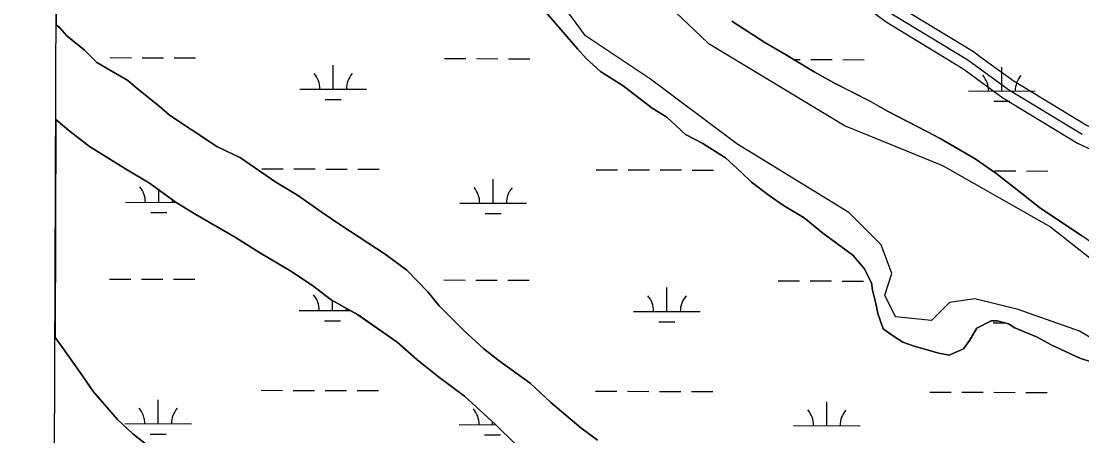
# Model space of a CAD drawing. Extents: x 3161615 to 3199515, y 867541 to 892976.
# Drawn here: x 3165819 to 3167411, y 888737 to 889360 of the extents above; entities that cross this region are included whole.
import ezdxf

# ---------------------------------------------------------------- set-up
doc = ezdxf.new("R2010")
doc.units = 0
for name, color, linetype in [('V-GRID-FRAM', 7, 'Continuous'), ('V-ROAD-CNTR', 7, 'Continuous'), ('V-SITE-VEGE', 7, 'Continuous'), ('V-TOPO-SHOR', 7, 'Continuous'), ('V-WETL-SWMP', 7, 'Continuous')]:
    doc.layers.add(name, color=color, linetype=linetype)

msp = doc.modelspace()

# ---------------------------------------------------------------- linework, layer by layer
at = {"layer": 'V-GRID-FRAM'}
msp.add_lwpolyline([(3165877.4, 891195.5), (3197229, 891108.8), (3197186.7, 872920.9), (3165819.2, 873007.6), (3165877.4, 891195.5)], dxfattribs=at)
at = {"layer": 'V-ROAD-CNTR'}
for points in [[(3166979.6, 890045.3), (3166977.6, 890041), (3166980.1, 889952.2), (3166990.9, 889897.9), (3167001.1, 889838), (3166999.4, 889784.1), (3166983.4, 889728.8), (3166958.9, 889678.4), (3166942.8, 889642.7), (3166936.7, 889623.8), (3166958.2, 889558.8), (3166983.3, 889501.4), (3167044.8, 889432.4), (3167126.2, 889371.6), (3167240.3, 889302.2), (3167301.3, 889257.8), (3167412.1, 889190.5)], [(3166926.2, 889607.7), (3166944.1, 889553.5), (3166970.5, 889493.2), (3167034.6, 889421.3), (3167117.8, 889359.2), (3167232, 889289.7), (3167238.3, 889285.1)], [(3166956.9, 889610.5), (3166972.2, 889564.2), (3166996.1, 889509.6), (3167055, 889443.5), (3167134.6, 889384.1), (3167248.6, 889314.7), (3167259.9, 889306.5)], [(3167259.9, 889306.5), (3167309.6, 889270.3), (3167419.2, 889203.7), (3167511.8, 889160.3), (3167615.5, 889112.3), (3167696, 889071.1)], [(3167238.3, 889285.1), (3167293, 889245.3), (3167405, 889177.3), (3167499.1, 889133.1), (3167602.4, 889085.3), (3167675.5, 889047.9)]]:
    msp.add_lwpolyline(points, dxfattribs=at)
at = {"layer": 'V-SITE-VEGE'}
for p, q in [((3165876.9, 891012.6), (3165871.6, 889355.1)), ((3166654.7, 889318.3), (3166587.8, 889396.4)), ((3166885.8, 889360.3), (3166935.4, 889328.3)), ((3165871.6, 889355.1), (3165877, 889350.4)), ((3165877, 889350.4), (3165887.9, 889338.2)), ((3165887.9, 889338.2), (3165914.3, 889316.8)), ((3166935.4, 889328.3), (3166966.4, 889310.1)), ((3165914.3, 889316.8), (3165933, 889298.4)), ((3166667.2, 889304.5), (3166654.7, 889318.3)), ((3165933, 889298.4), (3165979.5, 889271.1)), ((3166688.9, 889284.6), (3166667.2, 889304.5)), ((3166966.4, 889310.1), (3167009.8, 889284.2)), ((3166723.1, 889263.3), (3166688.9, 889284.6)), ((3167009.8, 889284.2), (3167039.2, 889267.5)), ((3165979.5, 889271.1), (3165990.4, 889261.9)), ((3167039.2, 889267.5), (3167093.5, 889240.2)), ((3165990.4, 889261.9), (3166026.1, 889232.9)), ((3166766.5, 889229.8), (3166723.1, 889263.3)), ((3166026.1, 889232.9), (3166041.6, 889219.1)), ((3167093.5, 889240.2), (3167119.8, 889225)), ((3166041.6, 889219.1), (3166074.2, 889197.8)), ((3166788.2, 889216.1), (3166766.5, 889229.8)), ((3167119.8, 889225), (3167178.7, 889194.6)), ((3165871.1, 889212.6), (3165870, 888884.9)), ((3165890.7, 889196.3), (3165871.1, 889212.6)), ((3166816.2, 889190.1), (3166788.2, 889216.1)), ((3165921.7, 889171.9), (3165890.7, 889196.3)), ((3166074.2, 889197.8), (3166113, 889171.9)), ((3166842.5, 889176.4), (3166816.2, 889190.1)), ((3167178.7, 889194.6), (3167198.8, 889184)), ((3165976, 889138.4), (3165921.7, 889171.9)), ((3166113, 889171.9), (3166148.6, 889155.2)), ((3166876.7, 889155.1), (3166842.5, 889176.4)), ((3167198.8, 889184), (3167251.5, 889153.6)), ((3166148.6, 889155.2), (3166201.3, 889118.6)), ((3166900, 889133.7), (3166876.7, 889155.1)), ((3167251.5, 889153.6), (3167282.5, 889132.2)), ((3166011.6, 889117.1), (3165976, 889138.4)), ((3166915.5, 889118.4), (3166900, 889133.7)), ((3167282.5, 889132.2), (3167321.3, 889101.7)), ((3166052, 889088.1), (3166011.6, 889117.1)), ((3166201.3, 889118.6), (3166233.9, 889098.9)), ((3166941.9, 889098.6), (3166915.5, 889118.4)), ((3166233.9, 889098.9), (3166271.1, 889073)), ((3166963.6, 889083.3), (3166941.9, 889098.6)), ((3167321.3, 889101.7), (3167347.7, 889080.3)), ((3166081.4, 889069.8), (3166052, 889088.1)), ((3166994.6, 889065.1), (3166963.6, 889083.3)), ((3167347.7, 889080.3), (3167411.3, 889037.7)), ((3166141.9, 889034.9), (3166081.4, 889069.8)), ((3166271.1, 889073), (3166300.6, 889053.1)), ((3167022.6, 889042.1), (3166994.6, 889065.1)), ((3166300.6, 889053.1), (3166365.7, 889010.5)), ((3167067.6, 889008.6), (3167022.6, 889042.1)), ((3166176, 889013.5), (3166141.9, 889034.9)), ((3166224, 888984.6), (3166176, 889013.5)), ((3166365.7, 889010.5), (3166398.3, 888986.1)), ((3167084.7, 888988.7), (3167067.6, 889008.6)), ((3166256.6, 888963.3), (3166224, 888984.6)), ((3166398.3, 888986.1), (3166429.5, 888953.9)), ((3167095.7, 888967.2), (3167084.7, 888988.7)), ((3166284.6, 888941.9), (3166256.6, 888963.3)), ((3167097.3, 888956.4), (3167095.7, 888967.2)), ((3166429.5, 888953.9), (3166446.6, 888932.5)), ((3167102.1, 888936.4), (3167097.3, 888956.4)), ((3166324.9, 888919.1), (3166284.6, 888941.9)), ((3166446.6, 888932.5), (3166483.9, 888895.8)), ((3167105.3, 888921), (3167102.1, 888936.4)), ((3166383.8, 888878), (3166324.9, 888919.1)), ((3167113.2, 888897.9), (3167105.3, 888921)), ((3167253.6, 888899.1), (3167243, 888880.5)), ((3167275.1, 888910), (3167253.6, 888899.1)), ((3167284.4, 888910.1), (3167275.1, 888910)), ((3167301.4, 888905.6), (3167284.4, 888910.1)), ((3167310.7, 888899.5), (3167301.4, 888905.6)), ((3167343.2, 888885.9), (3167310.7, 888899.5)), ((3165870, 888884.9), (3165879.5, 888872.3)), ((3166483.9, 888895.8), (3166513.5, 888868.3)), ((3167128.8, 888887.2), (3167113.2, 888897.9)), ((3167142.7, 888878.1), (3167128.8, 888887.2)), ((3167366.4, 888873.8), (3167343.2, 888885.9)), ((3165879.5, 888872.3), (3165907.5, 888832.4)), ((3166413.3, 888852), (3166383.8, 888878)), ((3166513.5, 888868.3), (3166536.7, 888849.9)), ((3167159.7, 888872.1), (3167142.7, 888878.1)), ((3167196.8, 888861.6), (3167159.7, 888872.1)), ((3167233.8, 888868), (3167212.3, 888858.6)), ((3167243, 888880.5), (3167233.8, 888868)), ((3167408.2, 888854.1), (3167366.4, 888873.8)), ((3166445.9, 888826.1), (3166413.3, 888852)), ((3167212.3, 888858.6), (3167196.8, 888861.6)), ((3167426.8, 888848.1), (3167408.2, 888854.1)), ((3166536.7, 888849.9), (3166583.3, 888816.4)), ((3165907.5, 888832.4), (3165927.8, 888803.3)), ((3166484.7, 888797.1), (3166445.9, 888826.1)), ((3165927.8, 888803.3), (3165963.7, 888761.9)), ((3166583.3, 888816.4), (3166614.4, 888787.3)), ((3166531.4, 888754.3), (3166484.7, 888797.1)), ((3166614.4, 888787.3), (3166659.4, 888749.2)), ((3165963.7, 888761.9), (3165987, 888740.5)), ((3165987, 888740.5), (3166019.6, 888714.5)), ((3166562.5, 888723.7), (3166531.4, 888754.3)), ((3166659.4, 888749.2), (3166684.3, 888730.8))]:
    msp.add_line(p, q, dxfattribs=at)
at = {"layer": 'V-TOPO-SHOR'}
for points in [[(3166622.9, 889544.1), (3166850.3, 889327.5), (3167056, 889203), (3167202.2, 889143.5), (3167364.5, 889051.5), (3167494.5, 888948.6)], [(3167673.1, 888737.5), (3167407.9, 888894.5), (3167315.8, 888927), (3167250.9, 888943.2), (3167213, 888937.8), (3167185.9, 888910.7), (3167131.8, 888916.1), (3167115.5, 888948.6), (3167126.4, 888981.1), (3167110.1, 889024.4), (3167061.4, 889073.1), (3166893.6, 889176), (3166763.7, 889273.4), (3166666.3, 889338.4), (3166622.9, 889397.9)]]:
    msp.add_lwpolyline(points, dxfattribs=at)
at = {"layer": 'V-WETL-SWMP'}
for p, q in [((3165871.6, 889355.1), (3165876.9, 891012.6)), ((3166587.8, 889396.4), (3166654.7, 889318.3)), ((3166935.4, 889328.3), (3166885.8, 889360.3)), ((3165877, 889350.4), (3165871.6, 889355.1)), ((3165887.9, 889338.2), (3165877, 889350.4)), ((3165914.3, 889316.8), (3165887.9, 889338.2)), ((3166966.4, 889310.1), (3166935.4, 889328.3)), ((3165933, 889298.4), (3165914.3, 889316.8)), ((3166654.7, 889318.3), (3166667.2, 889304.5)), ((3165979.5, 889271.1), (3165933, 889298.4)), ((3165952.8, 889305.6), (3165984.8, 889305.5)), ((3166000.8, 889305.5), (3166032.8, 889305.4)), ((3166048.8, 889305.4), (3166080.8, 889305.3)), ((3166454.8, 889304.2), (3166486.8, 889304.2)), ((3166502.8, 889304.1), (3166534.8, 889304)), ((3166550.8, 889304), (3166582.8, 889303.9)), ((3166667.2, 889304.5), (3166688.9, 889284.6)), ((3167009.8, 889284.2), (3166966.4, 889310.1)), ((3166978.6, 889302.8), (3166988.7, 889302.8)), ((3167004.7, 889302.7), (3167036.7, 889302.6)), ((3167052.7, 889302.6), (3167084.7, 889302.5)), ((3166287.6, 889258.3), (3166287.7, 889294.3)), ((3166688.9, 889284.6), (3166723.1, 889263.3)), ((3167039.2, 889267.5), (3167009.8, 889284.2)), ((3167291.4, 889255.5), (3167291.5, 889291.5)), ((3165990.4, 889261.9), (3165979.5, 889271.1)), ((3167093.4, 889240.2), (3167039.2, 889267.5)), ((3166026.1, 889232.9), (3165990.4, 889261.9)), ((3166237.6, 889258.4), (3166337.6, 889258.1)), ((3166723.1, 889263.3), (3166766.5, 889229.8)), ((3167241.4, 889255.6), (3167341.4, 889255.4)), ((3166041.6, 889219.1), (3166026.1, 889232.9)), ((3166275.5, 889242.9), (3166299.5, 889242.8)), ((3167119.8, 889225), (3167093.4, 889240.2)), ((3167279.3, 889240.1), (3167303.3, 889240)), ((3166074.2, 889197.8), (3166041.6, 889219.1)), ((3166766.5, 889229.8), (3166788.2, 889216.1)), ((3167178.7, 889194.6), (3167119.8, 889225)), ((3165870, 888884.9), (3165871.1, 889212.6)), ((3165871.1, 889212.6), (3165890.7, 889196.3)), ((3166788.2, 889216.1), (3166816.2, 889190.1)), ((3165890.7, 889196.3), (3165921.7, 889171.9)), ((3166113, 889171.9), (3166074.2, 889197.8)), ((3166816.2, 889190.1), (3166842.5, 889176.4)), ((3167198.8, 889184), (3167178.7, 889194.6)), ((3165921.7, 889171.9), (3165976, 889138.4)), ((3166148.6, 889155.2), (3166113, 889171.9)), ((3166842.5, 889176.4), (3166876.7, 889155.1)), ((3167251.5, 889153.6), (3167198.8, 889184)), ((3166201.3, 889118.6), (3166148.6, 889155.2)), ((3166876.7, 889155.1), (3166900, 889133.7)), ((3167282.5, 889132.2), (3167251.5, 889153.6)), ((3165976, 889138.4), (3166011.6, 889117.1)), ((3166180.4, 889138.5), (3166212.4, 889138.4)), ((3166228.4, 889138.4), (3166260.4, 889138.3)), ((3166276.4, 889138.2), (3166308.4, 889138.2)), ((3166324.4, 889138.1), (3166356.4, 889138)), ((3166682.3, 889137.1), (3166714.3, 889137)), ((3166527.6, 889086.8), (3166527.7, 889122.8)), ((3166730.3, 889137), (3166762.3, 889136.9)), ((3166778.3, 889136.9), (3166810.3, 889136.8)), ((3166826.3, 889136.7), (3166858.3, 889136.6)), ((3166900, 889133.7), (3166915.5, 889118.4)), ((3167280.2, 889135.5), (3167312.2, 889135.4)), ((3167321.3, 889101.7), (3167282.5, 889132.2)), ((3167328.2, 889135.3), (3167360.2, 889135.2)), ((3166011.6, 889117.1), (3166052, 889088.1)), ((3166025.7, 889088.2), (3166025.7, 889107)), ((3166233.9, 889098.9), (3166201.3, 889118.6)), ((3166915.5, 889118.4), (3166941.9, 889098.6)), ((3166271.1, 889072.9), (3166233.9, 889098.9)), ((3166941.9, 889098.6), (3166963.6, 889083.3)), ((3167347.7, 889080.3), (3167321.3, 889101.7)), ((3165975.7, 889088.3), (3166051.9, 889088.1)), ((3166052, 889088.1), (3166081.4, 889069.8)), ((3166477.6, 889086.9), (3166577.6, 889086.7)), ((3166963.6, 889083.3), (3166994.6, 889065.1)), ((3167411.3, 889037.7), (3167347.7, 889080.3)), ((3166013.6, 889072.8), (3166037.6, 889072.7)), ((3166081.4, 889069.8), (3166141.9, 889034.9)), ((3166300.6, 889053.1), (3166271.1, 889072.9)), ((3166515.5, 889071.4), (3166539.5, 889071.3)), ((3166994.6, 889065.1), (3167022.6, 889042.1)), ((3166365.7, 889010.5), (3166300.6, 889053.1)), ((3167022.6, 889042.1), (3167067.6, 889008.6)), ((3166141.9, 889034.9), (3166176, 889013.5)), ((3167447, 889013.3), (3167411.3, 889037.7)), ((3166176, 889013.5), (3166224, 888984.6)), ((3166398.3, 888986.1), (3166365.7, 889010.5)), ((3167067.6, 889008.6), (3167084.7, 888988.7)), ((3166224, 888984.6), (3166256.6, 888963.3)), ((3166429.5, 888953.9), (3166398.3, 888986.1)), ((3167084.7, 888988.7), (3167095.7, 888967.2)), ((3165951.9, 888973), (3165983.9, 888972.9)), ((3165999.9, 888972.8), (3166031.9, 888972.7)), ((3166047.9, 888972.7), (3166079.9, 888972.6)), ((3166256.6, 888963.3), (3166284.6, 888941.9)), ((3166453.8, 888971.6), (3166485.8, 888971.5)), ((3166501.8, 888971.4), (3166533.8, 888971.4)), ((3166549.8, 888971.3), (3166581.8, 888971.2)), ((3166955.7, 888970.2), (3166987.7, 888970.1)), ((3167003.7, 888970.1), (3167035.7, 888970)), ((3167051.7, 888969.9), (3167083.7, 888969.8)), ((3167095.7, 888967.2), (3167097.3, 888956.4)), ((3166446.6, 888932.5), (3166429.5, 888953.9)), ((3166788.5, 888924.2), (3166788.6, 888960.2)), ((3167097.3, 888956.4), (3167102.1, 888936.4)), ((3166284.6, 888941.9), (3166324.8, 888919.1)), ((3166286.6, 888925.6), (3166286.7, 888940.7)), ((3166483.9, 888895.8), (3166446.6, 888932.5)), ((3167102.1, 888936.4), (3167105.3, 888921)), ((3166236.6, 888925.7), (3166313.6, 888925.5)), ((3166324.8, 888919.1), (3166383.8, 888878)), ((3166738.5, 888924.4), (3166838.5, 888924.1)), ((3167105.3, 888921), (3167113.2, 888897.9)), ((3166274.6, 888910.2), (3166298.6, 888910.1)), ((3166776.5, 888908.8), (3166800.5, 888908.8)), ((3167243, 888880.5), (3167253.6, 888899.1)), ((3167253.6, 888899.1), (3167275.1, 888910)), ((3167275.1, 888910), (3167284.4, 888910.1)), ((3167278.4, 888907.4), (3167294.7, 888907.4)), ((3167284.4, 888910.1), (3167301.4, 888905.6)), ((3167301.4, 888905.6), (3167310.7, 888899.5)), ((3167310.7, 888899.5), (3167343.2, 888885.9)), ((3165879.5, 888872.3), (3165870, 888884.9)), ((3166513.5, 888868.3), (3166483.9, 888895.8)), ((3167113.2, 888897.9), (3167128.8, 888887.2)), ((3167128.8, 888887.2), (3167142.7, 888878.1)), ((3167343.2, 888885.9), (3167366.4, 888873.8)), ((3165907.5, 888832.4), (3165879.5, 888872.3)), ((3166383.8, 888878), (3166413.3, 888852)), ((3166536.7, 888849.9), (3166513.5, 888868.3)), ((3167142.7, 888878.1), (3167159.7, 888872.1)), ((3167159.7, 888872.1), (3167196.8, 888861.6)), ((3167212.3, 888858.6), (3167233.8, 888868)), ((3167233.8, 888868), (3167243, 888880.5)), ((3167366.4, 888873.8), (3167408.2, 888854.1)), ((3166413.3, 888852), (3166445.9, 888826.1)), ((3167196.8, 888861.6), (3167212.3, 888858.6)), ((3167408.2, 888854.1), (3167426.8, 888848.1)), ((3166583.3, 888816.4), (3166536.7, 888849.9)), ((3165927.8, 888803.3), (3165907.5, 888832.4)), ((3166445.9, 888826.1), (3166484.7, 888797.1)), ((3165963.7, 888761.9), (3165927.8, 888803.3)), ((3166179.5, 888805.8), (3166211.5, 888805.7)), ((3166227.5, 888805.7), (3166259.5, 888805.6)), ((3166275.5, 888805.6), (3166307.5, 888805.5)), ((3166323.5, 888805.4), (3166355.5, 888805.3)), ((3166614.4, 888787.3), (3166583.3, 888816.4)), ((3166681.4, 888804.4), (3166713.4, 888804.4)), ((3166729.4, 888804.3), (3166761.4, 888804.2)), ((3166777.4, 888804.2), (3166809.4, 888804.1)), ((3166825.4, 888804), (3166857.4, 888804)), ((3167183.3, 888803.1), (3167215.3, 888803)), ((3167231.3, 888802.9), (3167263.3, 888802.8)), ((3167279.3, 888802.8), (3167311.3, 888802.7)), ((3166024.7, 888755.5), (3166024.8, 888791.5)), ((3166484.7, 888797.1), (3166531.4, 888754.3)), ((3166659.4, 888749.2), (3166614.4, 888787.3)), ((3167028.5, 888752.7), (3167028.6, 888788.7)), ((3167327.3, 888802.7), (3167359.3, 888802.6)), ((3165987, 888740.5), (3165963.7, 888761.9)), ((3165974.7, 888755.7), (3166074.7, 888755.4)), ((3166526.6, 888754.1), (3166526.7, 888758.6)), ((3166019.6, 888714.5), (3165987, 888740.5)), ((3166012.7, 888740.1), (3166036.7, 888740.1)), ((3166476.6, 888754.3), (3166531.5, 888754.1)), ((3166531.4, 888754.3), (3166562.5, 888723.7)), ((3166684.3, 888730.8), (3166659.4, 888749.2)), ((3166978.5, 888752.9), (3167078.5, 888752.6)), ((3166514.6, 888738.7), (3166538.6, 888738.7))]:
    msp.add_line(p, q, dxfattribs=at)
for centre, start, end in [((3166232.3, 889258.9), 359.0699, 40.6135), ((3166342.8, 889258.6), 139.0699, 180.6135), ((3167236.1, 889256.1), 359.0699, 40.6135), ((3167346.6, 889255.8), 139.0699, 180.6135), ((3165970.4, 889088.8), 359.0699, 40.6135), ((3166472.3, 889087.4), 359.0699, 40.6135), ((3166582.8, 889087.1), 139.0699, 180.6135), ((3166080.9, 889088.5), 173.5397, 180.6135), ((3166231.4, 888926.2), 359.0699, 40.6135), ((3166733.3, 888924.8), 359.0699, 40.6135), ((3166843.8, 888924.5), 139.0699, 180.6135), ((3166341.9, 888925.9), 174.4245, 180.6135), ((3165969.5, 888756.1), 359.0699, 40.6135), ((3166080, 888755.8), 139.0699, 180.6135), ((3166471.4, 888754.8), 359.0699, 40.6135), ((3166973.3, 888753.4), 359.0699, 40.6135), ((3167083.8, 888753.1), 139.0699, 180.6135)]:
    msp.add_arc(centre, 35.2, start, end, dxfattribs=at)

doc.saveas('drawing.dxf')
